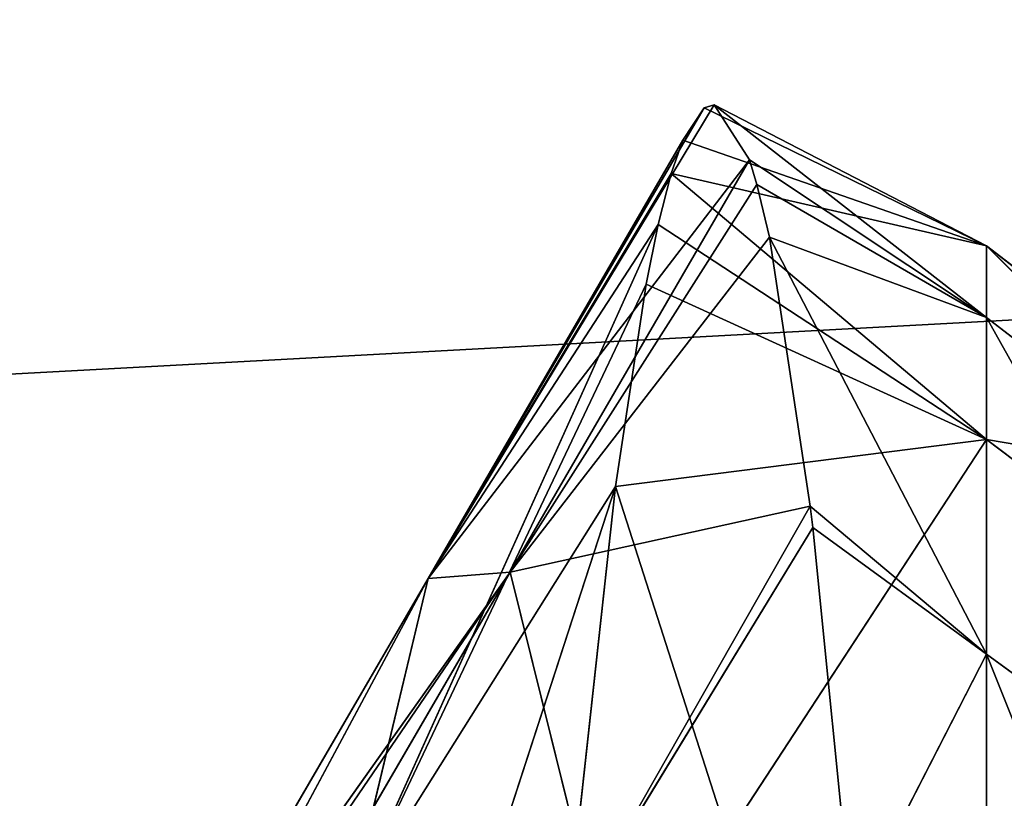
# Model space of a CAD drawing. Extents: x 604 to 1164, y 0 to 1306.
# Tile 214 of 656: x 850.58 to 852.32, y 240.03 to 241.41. Entities that reach past the tile are written whole.
import ezdxf

# ---------------------------------------------------------------- set-up
doc = ezdxf.new("R2010")
doc.units = 0
doc.header["$LTSCALE"] = 25.4
doc.layers.get('0').update_dxf_attribs({"color": 13, "linetype": 'CONTINUOUS'})

# ---------------------------------------------------------------- blocks, each defined once
blk = doc.blocks.new('MIST-8942_STL')
at = {"color": 7}
for p, q in [((233.5704, 119.4297, 1066.1053), (289.5704, 116.9424, 1063.0746)), ((233.5704, 119.4297, 1066.1053), (289.5704, 116.9424, 1063.0746)), ((251.6797, 109.1341, 1066.7458), (251.6797, 106.9693, 1065.712)), ((251.6797, 109.1341, 1066.7458), (251.6797, 106.9693, 1065.712)), ((252.2422, 108.9076, 1067.1201), (251.6797, 106.9693, 1065.712)), ((252.2422, 108.9076, 1067.1201), (251.6797, 106.9693, 1065.712)), ((251.3738, 106.8232, 1065.4891), (251.4422, 108.3682, 1066.1748)), ((251.3738, 106.8232, 1065.4891), (251.4422, 108.3682, 1066.1748)), ((251.6797, 106.9693, 1065.712), (251.4422, 108.3682, 1066.1748)), ((251.6797, 106.9693, 1065.712), (251.4422, 108.3682, 1066.1748)), ((251.2975, 104.9885, 1064.9774), (251.6797, 106.9693, 1065.712)), ((251.2975, 104.9885, 1064.9774), (251.6797, 106.9693, 1065.712)), ((251.3693, 106.7174, 1065.4512), (251.6797, 106.9693, 1065.712)), ((251.3693, 106.7174, 1065.4512), (251.6797, 106.9693, 1065.712)), ((251.6797, 106.9693, 1065.712), (251.3738, 106.8232, 1065.4891)), ((251.6797, 106.9693, 1065.712), (251.3738, 106.8232, 1065.4891)), ((251.6797, 106.9693, 1065.712), (251.6797, 104.6449, 1065.119)), ((252.2422, 106.8203, 1066.1233), (251.6797, 106.9693, 1065.712)), ((252.2422, 106.8203, 1066.1233), (251.6797, 106.9693, 1065.712)), ((251.6797, 106.9693, 1065.712), (251.6797, 104.6449, 1065.119)), ((251.3738, 106.8232, 1065.4891), (250.9807, 106.6023, 1066.1332)), ((251.3738, 106.8232, 1065.4891), (250.9807, 106.6023, 1066.1332)), ((251.3693, 106.7174, 1065.4512), (251.3738, 106.8232, 1065.4891)), ((251.3693, 106.7174, 1065.4512), (251.3738, 106.8232, 1065.4891)), ((252.2422, 106.8203, 1066.1233), (251.6797, 104.6449, 1065.119)), ((252.2422, 106.8203, 1066.1233), (251.6797, 104.6449, 1065.119)), ((250.8402, 104.0631, 1065.5675), (251.3693, 106.7174, 1065.4512)), ((250.8402, 104.0631, 1065.5675), (251.3693, 106.7174, 1065.4512)), ((250.9807, 106.6023, 1066.1332), (251.3693, 106.7174, 1065.4512)), ((250.9807, 106.6023, 1066.1332), (251.3693, 106.7174, 1065.4512)), ((251.2975, 104.9885, 1064.9774), (251.3693, 106.7174, 1065.4512)), ((251.2975, 104.9885, 1064.9774), (251.3693, 106.7174, 1065.4512)), ((250.9807, 106.6023, 1066.1332), (250.8402, 104.0631, 1065.5675)), ((250.9807, 106.6023, 1066.1332), (250.8402, 104.0631, 1065.5675)), ((251.2975, 104.9885, 1064.9774), (250.8402, 104.0631, 1065.5675)), ((251.2975, 104.9885, 1064.9774), (250.8402, 104.0631, 1065.5675)), ((251.2753, 104.4565, 1064.8845), (251.2975, 104.9885, 1064.9774)), ((251.2753, 104.4565, 1064.8845), (251.2975, 104.9885, 1064.9774)), ((251.2975, 104.9885, 1064.9774), (251.6797, 104.6449, 1065.119)), ((251.2975, 104.9885, 1064.9774), (251.6797, 104.6449, 1065.119)), ((251.6797, 104.6449, 1065.119), (251.1996, 102.654, 1064.7441)), ((251.6797, 104.6449, 1065.119), (251.1996, 102.654, 1064.7441)), ((251.6797, 104.6449, 1065.119), (251.2622, 104.1419, 1064.8408)), ((251.6797, 104.6449, 1065.119), (251.2622, 104.1419, 1064.8408)), ((251.2753, 104.4565, 1064.8845), (251.6797, 104.6449, 1065.119)), ((251.2753, 104.4565, 1064.8845), (251.6797, 104.6449, 1065.119)), ((251.6797, 104.6449, 1065.119), (251.6797, 102.2493, 1064.9923)), ((252.2422, 104.5789, 1065.5515), (251.6797, 104.6449, 1065.119)), ((252.2422, 104.5789, 1065.5515), (251.6797, 104.6449, 1065.119)), ((251.6797, 104.6449, 1065.119), (251.6797, 102.2493, 1064.9923)), ((252.2422, 104.5789, 1065.5515), (251.6797, 102.2493, 1064.9923)), ((252.2422, 104.5789, 1065.5515), (251.6797, 102.2493, 1064.9923)), ((251.2753, 104.4565, 1064.8845), (250.8402, 104.0631, 1065.5675)), ((251.2753, 104.4565, 1064.8845), (250.8402, 104.0631, 1065.5675)), ((251.2622, 104.1419, 1064.8408), (251.2753, 104.4565, 1064.8845)), ((251.2622, 104.1419, 1064.8408), (251.2753, 104.4565, 1064.8845)), ((251.2622, 104.1419, 1064.8408), (250.696, 101.44, 1065.5785)), ((251.2622, 104.1419, 1064.8408), (250.696, 101.44, 1065.5785)), ((250.8402, 104.0631, 1065.5675), (251.2622, 104.1419, 1064.8408)), ((250.8402, 104.0631, 1065.5675), (251.2622, 104.1419, 1064.8408)), ((251.1996, 102.654, 1064.7441), (251.2622, 104.1419, 1064.8408)), ((251.1996, 102.654, 1064.7441), (251.2622, 104.1419, 1064.8408)), ((250.071, 101.5656, 1066.6537), (250.8402, 104.0631, 1065.5675)), ((250.071, 101.5656, 1066.6537), (250.8402, 104.0631, 1065.5675)), ((250.1481, 102.8398, 1066.5818), (250.8402, 104.0631, 1065.5675)), ((250.1481, 102.8398, 1066.5818), (250.8402, 104.0631, 1065.5675)), ((250.2152, 103.9465, 1066.6437), (250.8402, 104.0631, 1065.5675)), ((250.2152, 103.9465, 1066.6437), (250.8402, 104.0631, 1065.5675)), ((250.696, 101.44, 1065.5785), (250.8402, 104.0631, 1065.5675)), ((250.696, 101.44, 1065.5785), (250.8402, 104.0631, 1065.5675)), ((251.1996, 102.654, 1064.7441), (250.696, 101.44, 1065.5785)), ((251.1996, 102.654, 1064.7441), (250.696, 101.44, 1065.5785)), ((251.1822, 102.2384, 1064.749), (251.1996, 102.654, 1064.7441)), ((251.1822, 102.2384, 1064.749), (251.1996, 102.654, 1064.7441)), ((251.6797, 102.2493, 1064.9923), (251.1996, 102.654, 1064.7441)), ((251.6797, 102.2493, 1064.9923), (251.1996, 102.654, 1064.7441)), ((252.2422, 102.269, 1065.4294), (251.6797, 102.2493, 1064.9923)), ((252.2422, 102.269, 1065.4294), (251.6797, 102.2493, 1064.9923)), ((252.2422, 102.269, 1065.4294), (251.6797, 99.8749, 1065.334)), ((252.2422, 102.269, 1065.4294), (251.6797, 99.8749, 1065.334)), ((251.1244, 100.8602, 1064.8652), (251.6797, 102.2493, 1064.9923)), ((251.1244, 100.8602, 1064.8652), (251.6797, 102.2493, 1064.9923)), ((251.1449, 101.3497, 1064.8063), (251.6797, 102.2493, 1064.9923)), ((251.1449, 101.3497, 1064.8063), (251.6797, 102.2493, 1064.9923)), ((251.6797, 102.2493, 1064.9923), (251.1822, 102.2384, 1064.749)), ((251.6797, 102.2493, 1064.9923), (251.1822, 102.2384, 1064.749)), ((251.6797, 102.2493, 1064.9923), (251.6797, 99.8749, 1065.334)), ((251.6797, 102.2493, 1064.9923), (251.6797, 99.8749, 1065.334)), ((250.696, 101.44, 1065.5785), (251.1822, 102.2384, 1064.749)), ((250.696, 101.44, 1065.5785), (251.1822, 102.2384, 1064.749)), ((251.1449, 101.3497, 1064.8063), (251.1822, 102.2384, 1064.749)), ((251.1449, 101.3497, 1064.8063), (251.1822, 102.2384, 1064.749)), ((250.071, 101.5656, 1066.6537), (250.696, 101.44, 1065.5785)), ((250.071, 101.5656, 1066.6537), (250.696, 101.44, 1065.5785)), ((249.9917, 100.2496, 1066.8922), (250.696, 101.44, 1065.5785)), ((249.9917, 100.2496, 1066.8922), (250.696, 101.44, 1065.5785)), ((250.556, 98.9088, 1066.1643), (250.696, 101.44, 1065.5785)), ((250.556, 98.9088, 1066.1643), (250.696, 101.44, 1065.5785)), ((251.1449, 101.3497, 1064.8063), (250.696, 101.44, 1065.5785)), ((251.1244, 100.8602, 1064.8652), (250.696, 101.44, 1065.5785)), ((251.1449, 101.3497, 1064.8063), (250.696, 101.44, 1065.5785)), ((251.1244, 100.8602, 1064.8652), (250.696, 101.44, 1065.5785)), ((251.1015, 100.3141, 1064.9546), (250.696, 101.44, 1065.5785)), ((251.1015, 100.3141, 1064.9546), (250.696, 101.44, 1065.5785)), ((251.1244, 100.8602, 1064.8652), (251.1449, 101.3497, 1064.8063)), ((251.1244, 100.8602, 1064.8652), (251.1449, 101.3497, 1064.8063)), ((251.1015, 100.3141, 1064.9546), (251.1244, 100.8602, 1064.8652)), ((251.1015, 100.3141, 1064.9546), (251.1244, 100.8602, 1064.8652)), ((251.1244, 100.8602, 1064.8652), (251.6797, 99.8749, 1065.334)), ((251.1244, 100.8602, 1064.8652), (251.6797, 99.8749, 1065.334)), ((251.1015, 100.3141, 1064.9546), (250.556, 98.9088, 1066.1643)), ((251.1015, 100.3141, 1064.9546), (250.556, 98.9088, 1066.1643)), ((251.0802, 99.8075, 1065.0602), (251.1015, 100.3141, 1064.9546)), ((251.0802, 99.8075, 1065.0602), (251.1015, 100.3141, 1064.9546)), ((251.1015, 100.3141, 1064.9546), (251.6797, 99.8749, 1065.334)), ((251.1015, 100.3141, 1064.9546), (251.6797, 99.8749, 1065.334)), ((252.2422, 99.9795, 1065.7588), (251.6797, 99.8749, 1065.334)), ((252.2422, 99.9795, 1065.7588), (251.6797, 99.8749, 1065.334)), ((251.0259, 98.5626, 1065.4164), (251.6797, 99.8749, 1065.334)), ((251.0259, 98.5626, 1065.4164), (251.6797, 99.8749, 1065.334)), ((251.6797, 99.8749, 1065.334), (251.0802, 99.8075, 1065.0602)), ((251.6797, 99.8749, 1065.334), (251.0802, 99.8075, 1065.0602)), ((251.2231, 97.2994, 1066.0323), (251.6797, 99.8749, 1065.334)), ((251.2231, 97.2994, 1066.0323), (251.6797, 99.8749, 1065.334)), ((251.6797, 99.8749, 1065.334), (251.6797, 97.6132, 1066.1337)), ((251.6797, 99.8749, 1065.334), (251.6797, 97.6132, 1066.1337)), ((251.0802, 99.8075, 1065.0602), (250.556, 98.9088, 1066.1643)), ((251.0802, 99.8075, 1065.0602), (250.556, 98.9088, 1066.1643)), ((251.0259, 98.5626, 1065.4164), (251.0802, 99.8075, 1065.0602)), ((251.0259, 98.5626, 1065.4164), (251.0802, 99.8075, 1065.0602)), ((250.556, 98.9088, 1066.1643), (251.0259, 98.5626, 1065.4164)), ((250.556, 98.9088, 1066.1643), (251.0259, 98.5626, 1065.4164)), ((250.4122, 96.5488, 1067.3063), (251.0259, 98.5626, 1065.4164)), ((250.4122, 96.5488, 1067.3063), (251.0259, 98.5626, 1065.4164)), ((250.9483, 96.8994, 1066.125), (251.0259, 98.5626, 1065.4164)), ((250.9483, 96.8994, 1066.125), (251.0259, 98.5626, 1065.4164)), ((251.0259, 98.5626, 1065.4164), (251.2231, 97.2994, 1066.0323)), ((251.0259, 98.5626, 1065.4164), (251.2231, 97.2994, 1066.0323))]:
    blk.add_line(p, q, dxfattribs=at)
mesh = blk.add_polyface(dxfattribs=at)
corners = [(41.0205, 137.1503, 1166), (263.647, 136.9493, 1036.6005), (40.6455, 136.9493, 1165.3505)]
mesh.append_faces([[corners[k] for k in face] for face in [(0, 1, 2)]], dxfattribs={"color": 7})
mesh = blk.add_polyface(dxfattribs=at)
corners = [(41.3955, 136.9493, 1166.6495), (264.022, 137.1503, 1037.25), (41.0205, 137.1503, 1166)]
mesh.append_faces([[corners[k] for k in face] for face in [(0, 1, 2)]], dxfattribs={"color": 7})
mesh = blk.add_polyface(dxfattribs=at)
corners = [(41.0205, 137.1503, 1166), (264.022, 137.1503, 1037.25), (263.647, 136.9493, 1036.6005)]
mesh.append_faces([[corners[k] for k in face] for face in [(0, 1, 2)]], dxfattribs={"color": 7})
mesh = blk.add_polyface(dxfattribs=at)
corners = [(41.3955, 136.9493, 1166.6495), (264.397, 136.9493, 1037.8995), (264.022, 137.1503, 1037.25)]
mesh.append_faces([[corners[k] for k in face] for face in [(0, 1, 2)]], dxfattribs={"color": 7})
mesh = blk.add_polyface(dxfattribs=at)
corners = [(40.6455, 136.9493, 1165.3505), (263.3725, 136.4003, 1036.125), (40.371, 136.4003, 1164.875)]
mesh.append_faces([[corners[k] for k in face] for face in [(0, 1, 2)]], dxfattribs={"color": 7})
mesh = blk.add_polyface(dxfattribs=at)
corners = [(40.6455, 136.9493, 1165.3505), (263.647, 136.9493, 1036.6005), (263.3725, 136.4003, 1036.125)]
mesh.append_faces([[corners[k] for k in face] for face in [(0, 1, 2)]], dxfattribs={"color": 7})
mesh = blk.add_polyface(dxfattribs=at)
corners = [(41.67, 136.4003, 1167.125), (264.397, 136.9493, 1037.8995), (41.3955, 136.9493, 1166.6495)]
mesh.append_faces([[corners[k] for k in face] for face in [(0, 1, 2)]], dxfattribs={"color": 7})
mesh = blk.add_polyface(dxfattribs=at)
corners = [(41.67, 136.4003, 1167.125), (264.6715, 136.4003, 1038.375), (264.397, 136.9493, 1037.8995)]
mesh.append_faces([[corners[k] for k in face] for face in [(0, 1, 2)]], dxfattribs={"color": 7})
mesh = blk.add_polyface(dxfattribs=at)
corners = [(263.272, 135.6503, 1035.9509), (40.2705, 135.6503, 1164.7009), (40.371, 136.4003, 1164.875)]
mesh.append_faces([[corners[k] for k in face] for face in [(0, 1, 2)]], dxfattribs={"color": 7})
mesh = blk.add_polyface(dxfattribs=at)
corners = [(263.3725, 136.4003, 1036.125), (263.272, 135.6503, 1035.9509), (40.371, 136.4003, 1164.875)]
mesh.append_faces([[corners[k] for k in face] for face in [(0, 1, 2)]], dxfattribs={"color": 7})
mesh = blk.add_polyface(dxfattribs=at)
corners = [(264.6715, 136.4003, 1038.375), (41.67, 136.4003, 1167.125), (41.7705, 135.6503, 1167.2991)]
mesh.append_faces([[corners[k] for k in face] for face in [(0, 1, 2)]], dxfattribs={"color": 7})
mesh = blk.add_polyface(dxfattribs=at)
corners = [(264.772, 135.6503, 1038.5491), (264.6715, 136.4003, 1038.375), (41.7705, 135.6503, 1167.2991)]
mesh.append_faces([[corners[k] for k in face] for face in [(0, 1, 2)]], dxfattribs={"color": 7})
mesh = blk.add_polyface(dxfattribs=at)
corners = [(263.3725, 134.9003, 1036.125), (40.2705, 135.6503, 1164.7009), (263.272, 135.6503, 1035.9509)]
mesh.append_faces([[corners[k] for k in face] for face in [(0, 1, 2)]], dxfattribs={"color": 7})
mesh = blk.add_polyface(dxfattribs=at)
corners = [(263.3725, 134.9003, 1036.125), (40.371, 134.9003, 1164.875), (40.2705, 135.6503, 1164.7009)]
mesh.append_faces([[corners[k] for k in face] for face in [(0, 1, 2)]], dxfattribs={"color": 7})
mesh = blk.add_polyface(dxfattribs=at)
corners = [(264.772, 135.6503, 1038.5491), (41.67, 134.9003, 1167.125), (264.6715, 134.9003, 1038.375)]
mesh.append_faces([[corners[k] for k in face] for face in [(0, 1, 2)]], dxfattribs={"color": 7})
mesh = blk.add_polyface(dxfattribs=at)
corners = [(264.772, 135.6503, 1038.5491), (41.7705, 135.6503, 1167.2991), (41.67, 134.9003, 1167.125)]
mesh.append_faces([[corners[k] for k in face] for face in [(0, 1, 2)]], dxfattribs={"color": 7})
mesh = blk.add_polyface(dxfattribs=at)
corners = [(40.371, 134.9003, 1164.875), (263.3725, 134.9003, 1036.125), (263.647, 134.3512, 1036.6005)]
mesh.append_faces([[corners[k] for k in face] for face in [(0, 1, 2)]], dxfattribs={"color": 7})
mesh = blk.add_polyface(dxfattribs=at)
corners = [(40.6455, 134.3512, 1165.3505), (40.371, 134.9003, 1164.875), (263.647, 134.3512, 1036.6005)]
mesh.append_faces([[corners[k] for k in face] for face in [(0, 1, 2)]], dxfattribs={"color": 7})
mesh = blk.add_polyface(dxfattribs=at)
corners = [(41.3955, 134.3512, 1166.6495), (264.397, 134.3512, 1037.8995), (264.6715, 134.9003, 1038.375)]
mesh.append_faces([[corners[k] for k in face] for face in [(0, 1, 2)]], dxfattribs={"color": 7})
mesh = blk.add_polyface(dxfattribs=at)
corners = [(41.67, 134.9003, 1167.125), (41.3955, 134.3512, 1166.6495), (264.6715, 134.9003, 1038.375)]
mesh.append_faces([[corners[k] for k in face] for face in [(0, 1, 2)]], dxfattribs={"color": 7})
mesh = blk.add_polyface(dxfattribs=at)
corners = [(40.6455, 134.3512, 1165.3505), (263.647, 134.3512, 1036.6005), (264.022, 134.1503, 1037.25)]
mesh.append_faces([[corners[k] for k in face] for face in [(0, 1, 2)]], dxfattribs={"color": 7})
mesh = blk.add_polyface(dxfattribs=at)
corners = [(41.0205, 134.1503, 1166), (40.6455, 134.3512, 1165.3505), (264.022, 134.1503, 1037.25)]
mesh.append_faces([[corners[k] for k in face] for face in [(0, 1, 2)]], dxfattribs={"color": 7})
mesh = blk.add_polyface(dxfattribs=at)
corners = [(41.0205, 134.1503, 1166), (264.022, 134.1503, 1037.25), (264.397, 134.3512, 1037.8995)]
mesh.append_faces([[corners[k] for k in face] for face in [(0, 1, 2)]], dxfattribs={"color": 7})
mesh = blk.add_polyface(dxfattribs=at)
corners = [(41.3955, 134.3512, 1166.6495), (41.0205, 134.1503, 1166), (264.397, 134.3512, 1037.8995)]
mesh.append_faces([[corners[k] for k in face] for face in [(0, 1, 2)]], dxfattribs={"color": 7})
mesh = blk.add_polyface(dxfattribs=at)
corners = [(233.5704, 119.4297, 1066.1053), (289.5704, 116.9424, 1063.0746), (233.5704, 116.9424, 1063.0746)]
mesh.append_faces([[corners[k] for k in face] for face in [(0, 1, 2)]], dxfattribs={"color": 7})
mesh = blk.add_polyface(dxfattribs=at)
corners = [(289.5704, 119.4297, 1066.1053), (289.5704, 116.9424, 1063.0746), (233.5704, 119.4297, 1066.1053)]
mesh.append_faces([[corners[k] for k in face] for face in [(0, 1, 2)]], dxfattribs={"color": 7})
mesh = blk.add_polyface(dxfattribs=at)
corners = [(251.6797, 106.9693, 1065.712), (251.4422, 108.3682, 1066.1748), (251.6797, 109.1341, 1066.7458)]
mesh.append_faces([[corners[k] for k in face] for face in [(0, 1, 2)]], dxfattribs={"color": 7})
mesh = blk.add_polyface(dxfattribs=at)
corners = [(252.2422, 108.9076, 1067.1201), (251.6797, 106.9693, 1065.712), (251.6797, 109.1341, 1066.7458)]
mesh.append_faces([[corners[k] for k in face] for face in [(0, 1, 2)]], dxfattribs={"color": 7})
mesh = blk.add_polyface(dxfattribs=at)
corners = [(252.2422, 106.8203, 1066.1233), (251.6797, 106.9693, 1065.712), (252.2422, 108.9076, 1067.1201)]
mesh.append_faces([[corners[k] for k in face] for face in [(0, 1, 2)]], dxfattribs={"color": 7})
mesh = blk.add_polyface(dxfattribs=at)
corners = [(251.4422, 108.3682, 1066.1748), (251.3738, 106.8232, 1065.4891), (250.9807, 106.6023, 1066.1332)]
mesh.append_faces([[corners[k] for k in face] for face in [(0, 1, 2)]], dxfattribs={"color": 7})
mesh = blk.add_polyface(dxfattribs=at)
corners = [(251.6797, 106.9693, 1065.712), (251.3738, 106.8232, 1065.4891), (251.4422, 108.3682, 1066.1748)]
mesh.append_faces([[corners[k] for k in face] for face in [(0, 1, 2)]], dxfattribs={"color": 7})
mesh = blk.add_polyface(dxfattribs=at)
corners = [(251.6797, 104.6449, 1065.119), (251.2975, 104.9885, 1064.9774), (251.6797, 106.9693, 1065.712)]
mesh.append_faces([[corners[k] for k in face] for face in [(0, 1, 2)]], dxfattribs={"color": 7})
mesh = blk.add_polyface(dxfattribs=at)
corners = [(251.6797, 106.9693, 1065.712), (251.2975, 104.9885, 1064.9774), (251.3693, 106.7174, 1065.4512)]
mesh.append_faces([[corners[k] for k in face] for face in [(0, 1, 2)]], dxfattribs={"color": 7})
mesh = blk.add_polyface(dxfattribs=at)
corners = [(251.6797, 106.9693, 1065.712), (251.3693, 106.7174, 1065.4512), (251.3738, 106.8232, 1065.4891)]
mesh.append_faces([[corners[k] for k in face] for face in [(0, 1, 2)]], dxfattribs={"color": 7})
mesh = blk.add_polyface(dxfattribs=at)
corners = [(252.2422, 106.8203, 1066.1233), (251.6797, 104.6449, 1065.119), (251.6797, 106.9693, 1065.712)]
mesh.append_faces([[corners[k] for k in face] for face in [(0, 1, 2)]], dxfattribs={"color": 7})
mesh = blk.add_polyface(dxfattribs=at)
corners = [(251.3738, 106.8232, 1065.4891), (251.3693, 106.7174, 1065.4512), (250.9807, 106.6023, 1066.1332)]
mesh.append_faces([[corners[k] for k in face] for face in [(0, 1, 2)]], dxfattribs={"color": 7})
mesh = blk.add_polyface(dxfattribs=at)
corners = [(252.2422, 104.5789, 1065.5515), (251.6797, 104.6449, 1065.119), (252.2422, 106.8203, 1066.1233)]
mesh.append_faces([[corners[k] for k in face] for face in [(0, 1, 2)]], dxfattribs={"color": 7})
mesh = blk.add_polyface(dxfattribs=at)
corners = [(251.3693, 106.7174, 1065.4512), (251.2975, 104.9885, 1064.9774), (250.8402, 104.0631, 1065.5675)]
mesh.append_faces([[corners[k] for k in face] for face in [(0, 1, 2)]], dxfattribs={"color": 7})
mesh = blk.add_polyface(dxfattribs=at)
corners = [(251.3693, 106.7174, 1065.4512), (250.8402, 104.0631, 1065.5675), (250.9807, 106.6023, 1066.1332)]
mesh.append_faces([[corners[k] for k in face] for face in [(0, 1, 2)]], dxfattribs={"color": 7})
mesh = blk.add_polyface(dxfattribs=at)
corners = [(250.9807, 106.6023, 1066.1332), (250.8402, 104.0631, 1065.5675), (250.2152, 103.9465, 1066.6437)]
mesh.append_faces([[corners[k] for k in face] for face in [(0, 1, 2)]], dxfattribs={"color": 7})
mesh = blk.add_polyface(dxfattribs=at)
corners = [(251.2975, 104.9885, 1064.9774), (251.2753, 104.4565, 1064.8845), (250.8402, 104.0631, 1065.5675)]
mesh.append_faces([[corners[k] for k in face] for face in [(0, 1, 2)]], dxfattribs={"color": 7})
mesh = blk.add_polyface(dxfattribs=at)
corners = [(251.6797, 104.6449, 1065.119), (251.2753, 104.4565, 1064.8845), (251.2975, 104.9885, 1064.9774)]
mesh.append_faces([[corners[k] for k in face] for face in [(0, 1, 2)]], dxfattribs={"color": 7})
mesh = blk.add_polyface(dxfattribs=at)
corners = [(251.6797, 104.6449, 1065.119), (251.1996, 102.654, 1064.7441), (251.2622, 104.1419, 1064.8408)]
mesh.append_faces([[corners[k] for k in face] for face in [(0, 1, 2)]], dxfattribs={"color": 7})
mesh = blk.add_polyface(dxfattribs=at)
corners = [(251.6797, 102.2493, 1064.9923), (251.1996, 102.654, 1064.7441), (251.6797, 104.6449, 1065.119)]
mesh.append_faces([[corners[k] for k in face] for face in [(0, 1, 2)]], dxfattribs={"color": 7})
mesh = blk.add_polyface(dxfattribs=at)
corners = [(251.6797, 104.6449, 1065.119), (251.2622, 104.1419, 1064.8408), (251.2753, 104.4565, 1064.8845)]
mesh.append_faces([[corners[k] for k in face] for face in [(0, 1, 2)]], dxfattribs={"color": 7})
mesh = blk.add_polyface(dxfattribs=at)
corners = [(252.2422, 104.5789, 1065.5515), (251.6797, 102.2493, 1064.9923), (251.6797, 104.6449, 1065.119)]
mesh.append_faces([[corners[k] for k in face] for face in [(0, 1, 2)]], dxfattribs={"color": 7})
mesh = blk.add_polyface(dxfattribs=at)
corners = [(252.2422, 102.269, 1065.4294), (251.6797, 102.2493, 1064.9923), (252.2422, 104.5789, 1065.5515)]
mesh.append_faces([[corners[k] for k in face] for face in [(0, 1, 2)]], dxfattribs={"color": 7})
mesh = blk.add_polyface(dxfattribs=at)
corners = [(251.2753, 104.4565, 1064.8845), (251.2622, 104.1419, 1064.8408), (250.8402, 104.0631, 1065.5675)]
mesh.append_faces([[corners[k] for k in face] for face in [(0, 1, 2)]], dxfattribs={"color": 7})
mesh = blk.add_polyface(dxfattribs=at)
corners = [(251.2622, 104.1419, 1064.8408), (250.696, 101.44, 1065.5785), (250.8402, 104.0631, 1065.5675)]
mesh.append_faces([[corners[k] for k in face] for face in [(0, 1, 2)]], dxfattribs={"color": 7})
mesh = blk.add_polyface(dxfattribs=at)
corners = [(251.2622, 104.1419, 1064.8408), (251.1996, 102.654, 1064.7441), (250.696, 101.44, 1065.5785)]
mesh.append_faces([[corners[k] for k in face] for face in [(0, 1, 2)]], dxfattribs={"color": 7})
mesh = blk.add_polyface(dxfattribs=at)
corners = [(250.8402, 104.0631, 1065.5675), (250.696, 101.44, 1065.5785), (250.071, 101.5656, 1066.6537)]
mesh.append_faces([[corners[k] for k in face] for face in [(0, 1, 2)]], dxfattribs={"color": 7})
mesh = blk.add_polyface(dxfattribs=at)
corners = [(250.8402, 104.0631, 1065.5675), (250.071, 101.5656, 1066.6537), (250.1481, 102.8398, 1066.5818)]
mesh.append_faces([[corners[k] for k in face] for face in [(0, 1, 2)]], dxfattribs={"color": 7})
mesh = blk.add_polyface(dxfattribs=at)
corners = [(250.8402, 104.0631, 1065.5675), (250.1481, 102.8398, 1066.5818), (250.2152, 103.9465, 1066.6437)]
mesh.append_faces([[corners[k] for k in face] for face in [(0, 1, 2)]], dxfattribs={"color": 7})
mesh = blk.add_polyface(dxfattribs=at)
corners = [(251.1996, 102.654, 1064.7441), (251.1822, 102.2384, 1064.749), (250.696, 101.44, 1065.5785)]
mesh.append_faces([[corners[k] for k in face] for face in [(0, 1, 2)]], dxfattribs={"color": 7})
mesh = blk.add_polyface(dxfattribs=at)
corners = [(251.6797, 102.2493, 1064.9923), (251.1822, 102.2384, 1064.749), (251.1996, 102.654, 1064.7441)]
mesh.append_faces([[corners[k] for k in face] for face in [(0, 1, 2)]], dxfattribs={"color": 7})
mesh = blk.add_polyface(dxfattribs=at)
corners = [(252.2422, 102.269, 1065.4294), (251.6797, 99.8749, 1065.334), (251.6797, 102.2493, 1064.9923)]
mesh.append_faces([[corners[k] for k in face] for face in [(0, 1, 2)]], dxfattribs={"color": 7})
mesh = blk.add_polyface(dxfattribs=at)
corners = [(252.2422, 99.9795, 1065.7588), (251.6797, 99.8749, 1065.334), (252.2422, 102.269, 1065.4294)]
mesh.append_faces([[corners[k] for k in face] for face in [(0, 1, 2)]], dxfattribs={"color": 7})
mesh = blk.add_polyface(dxfattribs=at)
corners = [(251.6797, 99.8749, 1065.334), (251.1244, 100.8602, 1064.8652), (251.6797, 102.2493, 1064.9923)]
mesh.append_faces([[corners[k] for k in face] for face in [(0, 1, 2)]], dxfattribs={"color": 7})
mesh = blk.add_polyface(dxfattribs=at)
corners = [(251.6797, 102.2493, 1064.9923), (251.1244, 100.8602, 1064.8652), (251.1449, 101.3497, 1064.8063)]
mesh.append_faces([[corners[k] for k in face] for face in [(0, 1, 2)]], dxfattribs={"color": 7})
mesh = blk.add_polyface(dxfattribs=at)
corners = [(251.6797, 102.2493, 1064.9923), (251.1449, 101.3497, 1064.8063), (251.1822, 102.2384, 1064.749)]
mesh.append_faces([[corners[k] for k in face] for face in [(0, 1, 2)]], dxfattribs={"color": 7})
mesh = blk.add_polyface(dxfattribs=at)
corners = [(251.1822, 102.2384, 1064.749), (251.1449, 101.3497, 1064.8063), (250.696, 101.44, 1065.5785)]
mesh.append_faces([[corners[k] for k in face] for face in [(0, 1, 2)]], dxfattribs={"color": 7})
mesh = blk.add_polyface(dxfattribs=at)
corners = [(250.071, 101.5656, 1066.6537), (250.696, 101.44, 1065.5785), (249.9917, 100.2496, 1066.8922)]
mesh.append_faces([[corners[k] for k in face] for face in [(0, 1, 2)]], dxfattribs={"color": 7})
mesh = blk.add_polyface(dxfattribs=at)
corners = [(250.696, 101.44, 1065.5785), (250.556, 98.9088, 1066.1643), (249.9917, 100.2496, 1066.8922)]
mesh.append_faces([[corners[k] for k in face] for face in [(0, 1, 2)]], dxfattribs={"color": 7})
mesh = blk.add_polyface(dxfattribs=at)
corners = [(250.696, 101.44, 1065.5785), (251.1015, 100.3141, 1064.9546), (250.556, 98.9088, 1066.1643)]
mesh.append_faces([[corners[k] for k in face] for face in [(0, 1, 2)]], dxfattribs={"color": 7})
mesh = blk.add_polyface(dxfattribs=at)
corners = [(250.696, 101.44, 1065.5785), (251.1449, 101.3497, 1064.8063), (251.1244, 100.8602, 1064.8652)]
mesh.append_faces([[corners[k] for k in face] for face in [(0, 1, 2)]], dxfattribs={"color": 7})
mesh = blk.add_polyface(dxfattribs=at)
corners = [(250.696, 101.44, 1065.5785), (251.1244, 100.8602, 1064.8652), (251.1015, 100.3141, 1064.9546)]
mesh.append_faces([[corners[k] for k in face] for face in [(0, 1, 2)]], dxfattribs={"color": 7})
mesh = blk.add_polyface(dxfattribs=at)
corners = [(251.6797, 99.8749, 1065.334), (251.1015, 100.3141, 1064.9546), (251.1244, 100.8602, 1064.8652)]
mesh.append_faces([[corners[k] for k in face] for face in [(0, 1, 2)]], dxfattribs={"color": 7})
mesh = blk.add_polyface(dxfattribs=at)
corners = [(251.1015, 100.3141, 1064.9546), (251.0802, 99.8075, 1065.0602), (250.556, 98.9088, 1066.1643)]
mesh.append_faces([[corners[k] for k in face] for face in [(0, 1, 2)]], dxfattribs={"color": 7})
mesh = blk.add_polyface(dxfattribs=at)
corners = [(251.6797, 99.8749, 1065.334), (251.0802, 99.8075, 1065.0602), (251.1015, 100.3141, 1064.9546)]
mesh.append_faces([[corners[k] for k in face] for face in [(0, 1, 2)]], dxfattribs={"color": 7})
mesh = blk.add_polyface(dxfattribs=at)
corners = [(252.2422, 99.9795, 1065.7588), (251.6797, 97.6132, 1066.1337), (251.6797, 99.8749, 1065.334)]
mesh.append_faces([[corners[k] for k in face] for face in [(0, 1, 2)]], dxfattribs={"color": 7})
mesh = blk.add_polyface(dxfattribs=at)
corners = [(252.2431, 98.6005, 1066.1909), (251.6797, 97.6132, 1066.1337), (252.2422, 99.9795, 1065.7588)]
mesh.append_faces([[corners[k] for k in face] for face in [(0, 1, 2)]], dxfattribs={"color": 7})
mesh = blk.add_polyface(dxfattribs=at)
corners = [(251.6797, 99.8749, 1065.334), (251.2231, 97.2994, 1066.0323), (251.0259, 98.5626, 1065.4164)]
mesh.append_faces([[corners[k] for k in face] for face in [(0, 1, 2)]], dxfattribs={"color": 7})
mesh = blk.add_polyface(dxfattribs=at)
corners = [(251.6797, 99.8749, 1065.334), (251.0259, 98.5626, 1065.4164), (251.0802, 99.8075, 1065.0602)]
mesh.append_faces([[corners[k] for k in face] for face in [(0, 1, 2)]], dxfattribs={"color": 7})
mesh = blk.add_polyface(dxfattribs=at)
corners = [(251.6797, 97.6132, 1066.1337), (251.2231, 97.2994, 1066.0323), (251.6797, 99.8749, 1065.334)]
mesh.append_faces([[corners[k] for k in face] for face in [(0, 1, 2)]], dxfattribs={"color": 7})
mesh = blk.add_polyface(dxfattribs=at)
corners = [(251.0802, 99.8075, 1065.0602), (251.0259, 98.5626, 1065.4164), (250.556, 98.9088, 1066.1643)]
mesh.append_faces([[corners[k] for k in face] for face in [(0, 1, 2)]], dxfattribs={"color": 7})
mesh = blk.add_polyface(dxfattribs=at)
corners = [(250.556, 98.9088, 1066.1643), (251.0259, 98.5626, 1065.4164), (250.4122, 96.5488, 1067.3063)]
mesh.append_faces([[corners[k] for k in face] for face in [(0, 1, 2)]], dxfattribs={"color": 7})
mesh = blk.add_polyface(dxfattribs=at)
corners = [(251.0259, 98.5626, 1065.4164), (250.9483, 96.8994, 1066.125), (250.4122, 96.5488, 1067.3063)]
mesh.append_faces([[corners[k] for k in face] for face in [(0, 1, 2)]], dxfattribs={"color": 7})
mesh = blk.add_polyface(dxfattribs=at)
corners = [(251.2231, 97.2994, 1066.0323), (250.9483, 96.8994, 1066.125), (251.0259, 98.5626, 1065.4164)]
mesh.append_faces([[corners[k] for k in face] for face in [(0, 1, 2)]], dxfattribs={"color": 7})
mesh = blk.add_polyface(dxfattribs=at)
corners = [(233.5704, 86.1709, 1066.1053), (233.5704, 88.6581, 1063.0746), (289.5704, 86.1709, 1066.1053)]
mesh.append_faces([[corners[k] for k in face] for face in [(0, 1, 2)]], dxfattribs={"color": 7})
mesh = blk.add_polyface(dxfattribs=at)
corners = [(289.5704, 86.1709, 1066.1053), (233.5704, 88.6581, 1063.0746), (289.5704, 88.6581, 1063.0746)]
mesh.append_faces([[corners[k] for k in face] for face in [(0, 1, 2)]], dxfattribs={"color": 7})
mesh = blk.add_polyface(dxfattribs=at)
corners = [(43.3781, 4.6503, 1095.5543), (283.5076, 4.6503, 1026), (35.3304, 4.6503, 1056.1342)]
mesh.append_faces([[corners[k] for k in face] for face in [(0, 1, 2)]], dxfattribs={"color": 7})
mesh = blk.add_polyface(dxfattribs=at)
corners = [(57.645, 4.6503, 1133.1731), (283.5076, 4.6503, 1026), (43.3781, 4.6503, 1095.5543)]
mesh.append_faces([[corners[k] for k in face] for face in [(0, 1, 2)]], dxfattribs={"color": 7})
mesh = blk.add_polyface(dxfattribs=at)
corners = [(77.7616, 4.6503, 1168.0162), (283.5076, 4.6503, 1026), (57.645, 4.6503, 1133.1731)]
mesh.append_faces([[corners[k] for k in face] for face in [(0, 1, 2)]], dxfattribs={"color": 7})
mesh = blk.add_polyface(dxfattribs=at)
corners = [(103.207, 4.6503, 1199.181), (283.5076, 4.6503, 1026), (77.7616, 4.6503, 1168.0162)]
mesh.append_faces([[corners[k] for k in face] for face in [(0, 1, 2)]], dxfattribs={"color": 7})
mesh = blk.add_polyface(dxfattribs=at)
corners = [(133.322, 4.6503, 1225.8607), (283.5076, 4.6503, 1026), (103.207, 4.6503, 1199.181)]
mesh.append_faces([[corners[k] for k in face] for face in [(0, 1, 2)]], dxfattribs={"color": 7})
mesh = blk.add_polyface(dxfattribs=at)
corners = [(167.3268, 4.6503, 1247.364), (283.5076, 4.6503, 1026), (133.322, 4.6503, 1225.8607)]
mesh.append_faces([[corners[k] for k in face] for face in [(0, 1, 2)]], dxfattribs={"color": 7})
mesh = blk.add_polyface(dxfattribs=at)
corners = [(204.3406, 4.6503, 1263.1342), (283.5076, 4.6503, 1026), (167.3268, 4.6503, 1247.364)]
mesh.append_faces([[corners[k] for k in face] for face in [(0, 1, 2)]], dxfattribs={"color": 7})
mesh = blk.add_polyface(dxfattribs=at)
corners = [(243.4048, 4.6503, 1272.7626), (283.5076, 4.6503, 1026), (204.3406, 4.6503, 1263.1342)]
mesh.append_faces([[corners[k] for k in face] for face in [(0, 1, 2)]], dxfattribs={"color": 7})
mesh = blk.add_polyface(dxfattribs=at)
corners = [(283.5076, 4.6503, 1276), (283.5076, 4.6503, 1026), (243.4048, 4.6503, 1272.7626)]
mesh.append_faces([[corners[k] for k in face] for face in [(0, 1, 2)]], dxfattribs={"color": 7})

msp = doc.modelspace()

# ---------------------------------------------------------------- block references
at = {"color": 0, "extrusion": (0, -1, -3.82857e-16)}
msp.add_blockref('MIST-8942_STL', (600.6074, 682.5726, -1306), dxfattribs=at)

doc.saveas('drawing.dxf')
